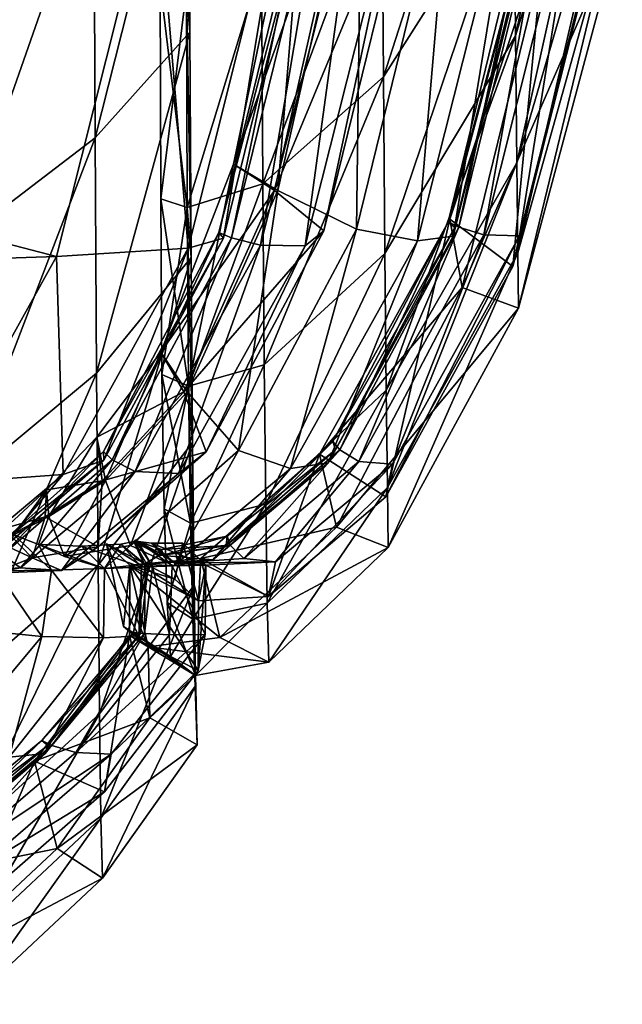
# Model space of a CAD drawing. Header units: millimetres. Extents: x 2387 to 13955, y -4964 to 364.
# Tile 883 of 1056: x 4531.41 to 4536.03, y -371.28 to -363.73. Entities that reach past the tile are written whole.
import ezdxf

# ---------------------------------------------------------------- set-up
doc = ezdxf.new("R2010")
doc.units = ezdxf.units.MM
doc.header["$MEASUREMENT"] = 0
doc.layers.add('Predefinito', color=7, linetype='Continuous', true_color=0x000000)

# ---------------------------------------------------------------- blocks, each defined once
blk = doc.blocks.new('Blocco 08')
at = {"layer": 'Predefinito'}
for points in [[(-402.4396, -646.0179, 20.9261), (-402.4505, -644.7541, 19.9552), (-401.6458, -642.2924, 22.9377)], [(-401.6458, -642.2924, 22.9377), (-401.6348, -643.3951, 23.7787), (-402.4396, -646.0179, 20.9261)], [(-403.4526, -646.3312, 18.056), (-403.4648, -644.7045, 17.3107), (-402.4626, -643.2526, 19.256)], [(-402.4626, -643.2526, 19.256), (-402.4505, -644.7541, 19.9552), (-403.4526, -646.3312, 18.056)], [(-402.4306, -646.99, 22.1893), (-402.4396, -646.0179, 20.9261), (-401.6348, -643.3951, 23.7787)], [(-401.6348, -643.3951, 23.7787), (-401.628, -644.2385, 24.8801), (-402.4306, -646.99, 22.1893)], [(-404.969, -643.7022, 15.7395), (-404.9639, -645.6619, 16.1738), (-404.9382, -645.9896, 15.6406)], [(-404.9382, -645.9896, 15.6406), (-404.9491, -643.9686, 15.1879), (-404.969, -643.7022, 15.7395)], [(-405.6642, -646.7986, 14.5389), (-405.6759, -644.6641, 14.079), (-404.9491, -643.9686, 15.1879)], [(-404.9491, -643.9686, 15.1879), (-404.9382, -645.9896, 15.6406), (-405.6642, -646.7986, 14.5389)], [(-404.6029, -647.001, 426.2248), (-404.0217, -644.2252, 426.2331), (-403.6452, -644.3423, 426.3842)], [(-404.0217, -644.2252, 426.2331), (-404.6029, -647.001, 426.2248), (-404.2621, -647.2021, 426.1594)], [(-404.2621, -647.2021, 426.1594), (-403.6186, -644.3412, 426.1749), (-404.0217, -644.2252, 426.2331)], [(-402.4234, -647.6818, 23.6603), (-402.4306, -646.99, 22.1893), (-401.628, -644.2385, 24.8801)], [(-401.628, -644.2385, 24.8801), (-401.6233, -644.82, 26.1741), (-402.4234, -647.6818, 23.6603)], [(-403.6452, -644.3423, 426.3842), (-404.2896, -647.2038, 426.3687), (-404.6029, -647.001, 426.2248)], [(-404.2896, -647.2038, 426.3687), (-403.6452, -644.3423, 426.3842), (-403.1766, -644.5232, 427.327)], [(-403.6186, -644.3412, 426.1749), (-404.2621, -647.2021, 426.1594), (-403.6608, -647.5003, 425.3464)], [(-403.6608, -647.5003, 425.3464), (-402.9278, -644.5114, 425.3752), (-403.6186, -644.3412, 426.1749)], [(-402.4602, -647.7854, 359.832), (-402.944, -647.4238, 216.1799), (-402.1335, -644.3719, 217.282)], [(-402.0997, -644.8911, 75.7596), (-402.1335, -644.3719, 217.282), (-402.944, -647.4238, 216.1799)], [(-402.1335, -644.3719, 217.282), (-401.6907, -644.7445, 360.1328), (-402.4602, -647.7854, 359.832)], [(-403.1766, -644.5232, 427.327), (-403.9095, -647.5118, 427.2983), (-404.2896, -647.2038, 426.3687)], [(-403.9095, -647.5118, 427.2983), (-403.1766, -644.5232, 427.327), (-403.2893, -644.5975, 429.7546)], [(-402.9278, -644.5114, 425.3752), (-403.6608, -647.5003, 425.3464), (-403.1921, -647.5883, 422.9608)], [(-403.1921, -647.5883, 422.9608), (-402.4278, -644.5563, 422.9941), (-402.9278, -644.5114, 425.3752)], [(-402.2308, -644.4642, 419.4352), (-402.9557, -647.4427, 419.4056), (-402.8746, -647.4848, 419.2261)], [(-402.9557, -647.4427, 419.4056), (-402.2308, -644.4642, 419.4352), (-402.1685, -644.4899, 419.6258)], [(-402.1685, -644.4899, 419.6258), (-402.9067, -647.4863, 419.595), (-402.9557, -647.4427, 419.4056)], [(-402.9067, -647.4863, 419.595), (-402.1685, -644.4899, 419.6258), (-402.1616, -644.5316, 420.566)], [(-402.8746, -647.4848, 419.2261), (-402.1363, -644.488, 419.2579), (-402.2308, -644.4642, 419.4352)], [(-402.1363, -644.488, 419.2579), (-402.8746, -647.4848, 419.2261), (-402.6831, -647.5426, 417.3954)], [(-402.6831, -647.5426, 417.3954), (-401.9249, -644.5188, 417.4278), (-402.1363, -644.488, 419.2579)], [(-401.9249, -644.5188, 417.4278), (-402.6831, -647.5426, 417.3954), (-402.4105, -647.5509, 412.2508)], [(-401.6454, -644.5165, 412.2846), (-402.4105, -647.5509, 412.2508), (-402.4602, -647.7854, 359.832)], [(-402.4602, -647.7854, 359.832), (-401.6907, -644.7445, 360.1328), (-401.6454, -644.5165, 412.2846)], [(-402.4105, -647.5509, 412.2508), (-401.6454, -644.5165, 412.2846), (-401.9249, -644.5188, 417.4278)], [(-404.7151, -647.5247, 433.2276), (-403.9908, -644.5484, 433.2535), (-403.9439, -644.5745, 433.4494)], [(-403.9908, -644.5484, 433.2535), (-404.7151, -647.5247, 433.2276), (-404.6198, -647.566, 433.0555)], [(-403.9439, -644.5745, 433.4494), (-404.6814, -647.5689, 433.4211), (-404.7151, -647.5247, 433.2276)], [(-404.6814, -647.5689, 433.4211), (-403.9439, -644.5745, 433.4494), (-404.194, -644.6256, 435.2719)], [(-404.6198, -647.566, 433.0555), (-403.8824, -644.5717, 433.0834), (-403.9908, -644.5484, 433.2535)], [(-403.8824, -644.5717, 433.0834), (-404.6198, -647.566, 433.0555), (-404.3972, -647.6237, 432.1406)], [(-404.3972, -647.6237, 432.1406), (-403.6402, -644.6022, 432.1724), (-403.8824, -644.5717, 433.0834)], [(-403.6402, -644.6022, 432.1724), (-404.3972, -647.6237, 432.1406), (-404.0531, -647.6284, 429.7216)], [(-404.0531, -647.6284, 429.7216), (-403.2893, -644.5975, 429.7546), (-403.6402, -644.6022, 432.1724)], [(-403.2893, -644.5975, 429.7546), (-404.0531, -647.6284, 429.7216), (-403.9095, -647.5118, 427.2983)], [(-402.4278, -644.5563, 422.9941), (-403.1921, -647.5883, 422.9608), (-402.9195, -647.5547, 420.5339)], [(-402.9195, -647.5547, 420.5339), (-402.1616, -644.5316, 420.566), (-402.4278, -644.5563, 422.9941)], [(-402.1616, -644.5316, 420.566), (-402.9195, -647.5547, 420.5339), (-402.9067, -647.4863, 419.595)], [(-406.6993, -647.59, 13.4868), (-406.71, -645.3493, 13.0239), (-405.6759, -644.6641, 14.079)], [(-405.6759, -644.6641, 14.079), (-405.6642, -646.7986, 14.5389), (-406.6993, -647.59, 13.4868)], [(-404.9508, -647.6466, 435.2416), (-404.194, -644.6256, 435.2719), (-405.1989, -644.6802, 440.3265)], [(-404.194, -644.6256, 435.2719), (-404.9508, -647.6466, 435.2416), (-404.6814, -647.5689, 433.4211)], [(-405.9618, -647.7099, 440.2957), (-405.1989, -644.6802, 440.3265), (-416.2018, -645.0463, 485.4588)], [(-405.1989, -644.6802, 440.3265), (-405.9618, -647.7099, 440.2957), (-404.9508, -647.6466, 435.2416)], [(-404.3786, -647.151, 17.0916), (-404.3883, -645.467, 16.3328), (-403.4648, -644.7045, 17.3107)], [(-403.4648, -644.7045, 17.3107), (-403.4526, -646.3312, 18.056), (-404.3786, -647.151, 17.0916)], [(-403.4416, -647.6878, 19.1016), (-403.4526, -646.3312, 18.056), (-402.4505, -644.7541, 19.9552)], [(-402.4505, -644.7541, 19.9552), (-402.4396, -646.0179, 20.9261), (-403.4416, -647.6878, 19.1016)], [(-402.4182, -648.1069, 25.2542), (-402.4234, -647.6818, 23.6603), (-401.6233, -644.82, 26.1741)], [(-401.6233, -644.82, 26.1741), (-401.621, -645.1337, 27.5951), (-402.4182, -648.1069, 25.2542)], [(-402.944, -647.4238, 216.1799), (-402.8488, -647.9466, 73.8134), (-402.0997, -644.8911, 75.7596)], [(-401.621, -645.1337, 27.5951), (-402.0997, -644.8911, 75.7596), (-402.8488, -647.9466, 73.8134)], [(-416.2018, -645.0463, 485.4588), (-416.9805, -648.0728, 485.4341), (-405.9618, -647.7099, 440.2957)], [(-402.8488, -647.9466, 73.8134), (-402.4182, -648.1069, 25.2542), (-401.621, -645.1337, 27.5951)], [(-404.9582, -647.3349, 16.9152), (-404.9639, -645.6619, 16.1738), (-404.3883, -645.467, 16.3328)], [(-404.3883, -645.467, 16.3328), (-404.3786, -647.151, 17.0916), (-404.9582, -647.3349, 16.9152)], [(-404.9582, -647.3349, 16.9152), (-404.9639, -645.6619, 16.1738), (-405.1648, -645.6173, 16.2994)], [(-405.1648, -645.6173, 16.2994), (-405.1618, -647.2683, 17.0244), (-404.9582, -647.3349, 16.9152)], [(-405.1618, -647.2683, 17.0244), (-405.1648, -645.6173, 16.2994), (-404.9639, -645.6619, 16.1738)], [(-404.9639, -645.6619, 16.1738), (-404.9582, -647.3349, 16.9152), (-405.1618, -647.2683, 17.0244)], [(-404.9639, -645.6619, 16.1738), (-404.9582, -647.3349, 16.9152), (-404.9283, -647.7177, 16.413)], [(-404.9283, -647.7177, 16.413), (-404.9382, -645.9896, 15.6406), (-404.9639, -645.6619, 16.1738)], [(-405.6531, -648.6042, 15.3404), (-405.6642, -646.7986, 14.5389), (-404.9382, -645.9896, 15.6406)], [(-404.9382, -645.9896, 15.6406), (-404.9283, -647.7177, 16.413), (-405.6531, -648.6042, 15.3404)], [(-403.4315, -648.7336, 20.4584), (-403.4416, -647.6878, 19.1016), (-402.4396, -646.0179, 20.9261)], [(-402.4396, -646.0179, 20.9261), (-402.4306, -646.99, 22.1893), (-403.4315, -648.7336, 20.4584)], [(-404.368, -648.5396, 18.1633), (-404.3786, -647.151, 17.0916), (-403.4526, -646.3312, 18.056)], [(-403.4526, -646.3312, 18.056), (-403.4416, -647.6878, 19.1016), (-404.368, -648.5396, 18.1633)], [(-406.6896, -649.466, 14.3118), (-406.6993, -647.59, 13.4868), (-405.6642, -646.7986, 14.5389)], [(-405.6642, -646.7986, 14.5389), (-405.6531, -648.6042, 15.3404), (-406.6896, -649.466, 14.3118)], [(-405.1617, -648.4437, 426.2587), (-404.6029, -647.001, 426.2248), (-404.2896, -647.2038, 426.3687)], [(-404.6029, -647.001, 426.2248), (-405.1617, -648.4437, 426.2587), (-404.958, -648.7468, 426.1739)], [(-404.958, -648.7468, 426.1739), (-404.2621, -647.2021, 426.1594), (-404.6029, -647.001, 426.2248)], [(-403.4226, -649.4813, 22.0551), (-403.4315, -648.7336, 20.4584), (-402.4306, -646.99, 22.1893)], [(-402.4306, -646.99, 22.1893), (-402.4234, -647.6818, 23.6603), (-403.4226, -649.4813, 22.0551)], [(-404.9491, -648.7048, 17.9694), (-404.9582, -647.3349, 16.9152), (-404.3786, -647.151, 17.0916)], [(-404.3786, -647.151, 17.0916), (-404.368, -648.5396, 18.1633), (-404.9491, -648.7048, 17.9694)], [(-404.2896, -647.2038, 426.3687), (-404.9845, -648.7478, 426.3834), (-405.1617, -648.4437, 426.2587)], [(-404.9845, -648.7478, 426.3834), (-404.2896, -647.2038, 426.3687), (-403.9095, -647.5118, 427.2983)], [(-404.2621, -647.2021, 426.1594), (-404.958, -648.7468, 426.1739), (-404.5654, -649.1973, 425.334)], [(-404.5654, -649.1973, 425.334), (-403.6608, -647.5003, 425.3464), (-404.2621, -647.2021, 426.1594)], [(-404.9491, -648.7048, 17.9694), (-404.9582, -647.3349, 16.9152), (-405.1618, -647.2683, 17.0244)], [(-405.1618, -647.2683, 17.0244), (-405.1533, -648.6154, 18.059), (-404.9491, -648.7048, 17.9694)], [(-405.1533, -648.6154, 18.059), (-405.1618, -647.2683, 17.0244), (-404.9582, -647.3349, 16.9152)], [(-404.9582, -647.3349, 16.9152), (-404.9491, -648.7048, 17.9694), (-405.1533, -648.6154, 18.059)], [(-404.9582, -647.3349, 16.9152), (-404.9491, -648.7048, 17.9694), (-404.9183, -649.1367, 17.5087)], [(-404.9183, -649.1367, 17.5087), (-404.9283, -647.7177, 16.413), (-404.9582, -647.3349, 16.9152)], [(-402.8488, -647.9466, 73.8134), (-402.944, -647.4238, 216.1799), (-403.9434, -649.2253, 215.5491)], [(-403.4359, -649.5532, 359.658), (-403.9434, -649.2253, 215.5491), (-402.944, -647.4238, 216.1799)], [(-402.9557, -647.4427, 419.4056), (-403.8414, -649.128, 419.3917), (-403.7881, -649.1913, 419.21)], [(-403.8414, -649.128, 419.3917), (-402.9557, -647.4427, 419.4056), (-402.9067, -647.4863, 419.595)], [(-403.7881, -649.1913, 419.21), (-402.8746, -647.4848, 419.2261), (-402.9557, -647.4427, 419.4056)], [(-402.944, -647.4238, 216.1799), (-402.4602, -647.7854, 359.832), (-403.4359, -649.5532, 359.658)], [(-405.601, -649.2059, 433.2222), (-404.7151, -647.5247, 433.2276), (-404.6814, -647.5689, 433.4211)], [(-404.7151, -647.5247, 433.2276), (-405.601, -649.2059, 433.2222), (-405.5354, -649.2687, 433.0446)], [(-405.5354, -649.2687, 433.0446), (-404.6198, -647.566, 433.0555), (-404.7151, -647.5247, 433.2276)], [(-403.9095, -647.5118, 427.2983), (-404.814, -649.2083, 427.2862), (-404.9845, -648.7478, 426.3834)], [(-404.814, -649.2083, 427.2862), (-403.9095, -647.5118, 427.2983), (-404.0531, -647.6284, 429.7216)], [(-403.6608, -647.5003, 425.3464), (-404.5654, -649.1973, 425.334), (-404.1654, -649.3369, 422.9396)], [(-404.1654, -649.3369, 422.9396), (-403.1921, -647.5883, 422.9608), (-403.6608, -647.5003, 425.3464)], [(-402.9067, -647.4863, 419.595), (-403.8203, -649.193, 419.5783), (-403.8414, -649.128, 419.3917)], [(-403.8203, -649.193, 419.5783), (-402.9067, -647.4863, 419.595), (-402.9195, -647.5547, 420.5339)], [(-402.8746, -647.4848, 419.2261), (-403.7881, -649.1913, 419.21), (-403.6416, -649.2823, 417.3751)], [(-403.6416, -649.2823, 417.3751), (-402.6831, -647.5426, 417.3954), (-402.8746, -647.4848, 419.2261)], [(-402.6831, -647.5426, 417.3954), (-403.6416, -649.2823, 417.3751), (-403.3841, -649.3033, 412.2293)], [(-403.3841, -649.3033, 412.2293), (-402.4105, -647.5509, 412.2508), (-402.6831, -647.5426, 417.3954)], [(-404.6814, -647.5689, 433.4211), (-405.5969, -649.2715, 433.4112), (-405.601, -649.2059, 433.2222)], [(-405.5969, -649.2715, 433.4112), (-404.6814, -647.5689, 433.4211), (-404.9508, -647.6466, 435.2416)], [(-404.6198, -647.566, 433.0555), (-405.5354, -649.2687, 433.0446), (-405.3572, -649.359, 432.1229)], [(-405.3572, -649.359, 432.1229), (-404.3972, -647.6237, 432.1406), (-404.6198, -647.566, 433.0555)], [(-403.1921, -647.5883, 422.9608), (-404.1654, -649.3369, 422.9396), (-403.878, -649.2933, 420.5137)], [(-403.878, -649.2933, 420.5137), (-402.9195, -647.5547, 420.5339), (-403.1921, -647.5883, 422.9608)], [(-402.9195, -647.5547, 420.5339), (-403.878, -649.2933, 420.5137), (-403.8203, -649.193, 419.5783)], [(-402.4105, -647.5509, 412.2508), (-403.3841, -649.3033, 412.2293), (-403.4359, -649.5532, 359.658)], [(-403.4359, -649.5532, 359.658), (-402.4602, -647.7854, 359.832), (-402.4105, -647.5509, 412.2508)], [(-405.9107, -649.3813, 435.2243), (-404.9508, -647.6466, 435.2416), (-405.9618, -647.7099, 440.2957)], [(-404.9508, -647.6466, 435.2416), (-405.9107, -649.3813, 435.2243), (-405.5969, -649.2715, 433.4112)], [(-404.3972, -647.6237, 432.1406), (-405.3572, -649.359, 432.1229), (-405.026, -649.375, 429.7007)], [(-405.026, -649.375, 429.7007), (-404.0531, -647.6284, 429.7216), (-404.3972, -647.6237, 432.1406)], [(-404.0531, -647.6284, 429.7216), (-405.026, -649.375, 429.7007), (-404.814, -649.2083, 427.2862)], [(-404.3561, -649.6099, 19.5534), (-404.368, -648.5396, 18.1633), (-403.4416, -647.6878, 19.1016)], [(-403.4416, -647.6878, 19.1016), (-403.4315, -648.7336, 20.4584), (-404.3561, -649.6099, 19.5534)], [(-403.416, -649.942, 23.8208), (-403.4226, -649.4813, 22.0551), (-402.4234, -647.6818, 23.6603)], [(-402.4234, -647.6818, 23.6603), (-402.4182, -648.1069, 25.2542), (-403.416, -649.942, 23.8208)], [(-406.934, -649.4548, 440.2759), (-405.9618, -647.7099, 440.2957), (-416.9805, -648.0728, 485.4341)], [(-405.9618, -647.7099, 440.2957), (-406.934, -649.4548, 440.2759), (-405.9107, -649.3813, 435.2243)], [(-405.6424, -650.0781, 16.4811), (-405.6531, -648.6042, 15.3404), (-404.9283, -647.7177, 16.413)], [(-404.9283, -647.7177, 16.413), (-404.9183, -649.1367, 17.5087), (-405.6424, -650.0781, 16.4811)], [(-403.9434, -649.2253, 215.5491), (-403.8139, -649.7858, 72.6775), (-402.8488, -647.9466, 73.8134)], [(-402.4182, -648.1069, 25.2542), (-402.8488, -647.9466, 73.8134), (-403.8139, -649.7858, 72.6775)], [(-403.8139, -649.7858, 72.6775), (-403.416, -649.942, 23.8208), (-402.4182, -648.1069, 25.2542)], [(-405.6523, -649.095, 426.2874), (-405.1617, -648.4437, 426.2587), (-404.9845, -648.7478, 426.3834)], [(-405.1617, -648.4437, 426.2587), (-405.6523, -649.095, 426.2874), (-405.5842, -649.429, 426.1862)], [(-405.5842, -649.429, 426.1862), (-404.958, -648.7468, 426.1739), (-405.1617, -648.4437, 426.2587)], [(-406.6786, -650.9857, 15.4896), (-406.6896, -649.466, 14.3118), (-405.6531, -648.6042, 15.3404)], [(-405.6531, -648.6042, 15.3404), (-405.6424, -650.0781, 16.4811), (-406.6786, -650.9857, 15.4896)], [(-404.9342, -649.7546, 19.343), (-404.9491, -648.7048, 17.9694), (-404.368, -648.5396, 18.1633)], [(-404.368, -648.5396, 18.1633), (-404.3561, -649.6099, 19.5534), (-404.9342, -649.7546, 19.343)], [(-404.9342, -649.7546, 19.343), (-404.9491, -648.7048, 17.9694), (-405.1533, -648.6154, 18.059)], [(-405.1533, -648.6154, 18.059), (-405.1365, -649.6447, 19.411), (-404.9342, -649.7546, 19.343)], [(-405.1365, -649.6447, 19.411), (-405.1533, -648.6154, 18.059), (-404.9491, -648.7048, 17.9694)], [(-404.9845, -648.7478, 426.3834), (-405.6107, -649.4299, 426.3956), (-405.6523, -649.095, 426.2874)], [(-405.6107, -649.4299, 426.3956), (-404.9845, -648.7478, 426.3834), (-404.814, -649.2083, 427.2862)], [(-404.958, -648.7468, 426.1739), (-405.5842, -649.429, 426.1862), (-405.3931, -649.926, 425.3211)], [(-405.3931, -649.926, 425.3211), (-404.5654, -649.1973, 425.334), (-404.958, -648.7468, 426.1739)], [(-404.9491, -648.7048, 17.9694), (-404.9342, -649.7546, 19.343), (-405.1365, -649.6447, 19.411)], [(-404.9491, -648.7048, 17.9694), (-404.9342, -649.7546, 19.343), (-404.9061, -650.2296, 18.9288)], [(-404.9061, -650.2296, 18.9288), (-404.9183, -649.1367, 17.5087), (-404.9491, -648.7048, 17.9694)], [(-404.3447, -650.368, 21.2156), (-404.3561, -649.6099, 19.5534), (-403.4315, -648.7336, 20.4584)], [(-403.4315, -648.7336, 20.4584), (-403.4226, -649.4813, 22.0551), (-404.3447, -650.368, 21.2156)], [(-405.6523, -649.095, 426.2874), (-406.039, -649.4985, 426.2679), (-406.0208, -649.705, 426.162)], [(-406.039, -649.4985, 426.2679), (-405.6523, -649.095, 426.2874), (-405.6107, -649.4299, 426.3956)], [(-406.0208, -649.705, 426.162), (-405.5842, -649.429, 426.1862), (-405.6523, -649.095, 426.2874)], [(-403.8414, -649.128, 419.3917), (-404.6529, -649.8541, 419.3807), (-404.6285, -649.9243, 419.1961)], [(-404.6529, -649.8541, 419.3807), (-403.8414, -649.128, 419.3917), (-403.8203, -649.193, 419.5783)], [(-404.6285, -649.9243, 419.1961), (-403.7881, -649.1913, 419.21), (-403.8414, -649.128, 419.3917)], [(-406.4126, -649.9287, 433.2111), (-405.601, -649.2059, 433.2222), (-405.5969, -649.2715, 433.4112)], [(-405.601, -649.2059, 433.2222), (-406.4126, -649.9287, 433.2111), (-406.3734, -649.9981, 433.0284)], [(-406.3734, -649.9981, 433.0284), (-405.5354, -649.2687, 433.0446), (-405.601, -649.2059, 433.2222)], [(-405.6313, -651.217, 17.957), (-405.6424, -650.0781, 16.4811), (-404.9183, -649.1367, 17.5087)], [(-405.6416, -649.9367, 427.2715), (-404.814, -649.2083, 427.2862), (-405.026, -649.375, 429.7007)], [(-404.814, -649.2083, 427.2862), (-405.6416, -649.9367, 427.2715), (-405.6107, -649.4299, 426.3956)], [(-404.9183, -649.1367, 17.5087), (-404.9061, -650.2296, 18.9288), (-405.6313, -651.217, 17.957)], [(-404.5654, -649.1973, 425.334), (-405.3931, -649.926, 425.3211), (-405.0621, -650.0812, 422.9197)], [(-405.0621, -650.0812, 422.9197), (-404.1654, -649.3369, 422.9396), (-404.5654, -649.1973, 425.334)], [(-404.6606, -649.9255, 419.5651), (-403.8203, -649.193, 419.5783), (-403.878, -649.2933, 420.5137)], [(-403.8203, -649.193, 419.5783), (-404.6606, -649.9255, 419.5651), (-404.6529, -649.8541, 419.3807)], [(-403.7881, -649.1913, 419.21), (-404.6285, -649.9243, 419.1961), (-404.5245, -650.0255, 417.3585)], [(-404.5245, -650.0255, 417.3585), (-403.6416, -649.2823, 417.3751), (-403.7881, -649.1913, 419.21)], [(-406.4349, -650.0009, 433.3948), (-405.5969, -649.2715, 433.4112), (-405.9107, -649.3813, 435.2243)], [(-405.5969, -649.2715, 433.4112), (-406.4349, -650.0009, 433.3948), (-406.4126, -649.9287, 433.2111)], [(-405.5354, -649.2687, 433.0446), (-406.3734, -649.9981, 433.0284), (-406.238, -650.0983, 432.1003)], [(-406.238, -650.0983, 432.1003), (-405.3572, -649.359, 432.1229), (-405.5354, -649.2687, 433.0446)], [(-404.3353, -650.3179, 359.5737), (-404.8536, -650.0269, 215.2527), (-403.9434, -649.2253, 215.5491)], [(-403.8139, -649.7858, 72.6775), (-403.9434, -649.2253, 215.5491), (-404.8536, -650.0269, 215.2527)], [(-403.6416, -649.2823, 417.3751), (-404.5245, -650.0255, 417.3585), (-404.2807, -650.0525, 412.2126)], [(-403.9434, -649.2253, 215.5491), (-403.4359, -649.5532, 359.658), (-404.3353, -650.3179, 359.5737)], [(-404.2807, -650.0525, 412.2126), (-403.3841, -649.3033, 412.2293), (-403.6416, -649.2823, 417.3751)], [(-405.3572, -649.359, 432.1229), (-406.238, -650.0983, 432.1003), (-405.9233, -650.1181, 429.6778)], [(-405.9233, -650.1181, 429.6778), (-405.026, -649.375, 429.7007), (-405.3572, -649.359, 432.1229)], [(-404.1654, -649.3369, 422.9396), (-405.0621, -650.0812, 422.9197), (-404.7614, -650.0356, 420.4962)], [(-404.7614, -650.0356, 420.4962), (-403.878, -649.2933, 420.5137), (-404.1654, -649.3369, 422.9396)], [(-403.878, -649.2933, 420.5137), (-404.7614, -650.0356, 420.4962), (-404.6606, -649.9255, 419.5651)], [(-403.3841, -649.3033, 412.2293), (-404.2807, -650.0525, 412.2126), (-404.3353, -650.3179, 359.5737)], [(-404.3353, -650.3179, 359.5737), (-403.4359, -649.5532, 359.658), (-403.3841, -649.3033, 412.2293)], [(-406.7913, -650.1203, 435.2001), (-405.9107, -649.3813, 435.2243), (-406.934, -649.4548, 440.2759)], [(-405.9107, -649.3813, 435.2243), (-406.7913, -650.1203, 435.2001), (-406.4349, -650.0009, 433.3948)], [(-406.0473, -649.7059, 426.3713), (-405.6107, -649.4299, 426.3956), (-405.6416, -649.9367, 427.2715)], [(-405.6107, -649.4299, 426.3956), (-406.0473, -649.7059, 426.3713), (-406.039, -649.4985, 426.2679)], [(-405.5842, -649.429, 426.1862), (-406.0208, -649.705, 426.162), (-405.9005, -650.0107, 425.29)], [(-405.026, -649.375, 429.7007), (-405.9233, -650.1181, 429.6778), (-405.6416, -649.9367, 427.2715)], [(-405.9005, -650.0107, 425.29), (-405.3931, -649.926, 425.3211), (-405.5842, -649.429, 426.1862)], [(-406.039, -649.4985, 426.2679), (-406.3552, -649.7938, 426.2261), (-406.2883, -649.8447, 426.1276)], [(-406.3552, -649.7938, 426.2261), (-406.039, -649.4985, 426.2679), (-406.0473, -649.7059, 426.3713)], [(-406.2883, -649.8447, 426.1276), (-406.0208, -649.705, 426.162), (-406.039, -649.4985, 426.2679)], [(-404.3334, -650.822, 23.0988), (-404.3447, -650.368, 21.2156), (-403.4226, -649.4813, 22.0551)], [(-403.4226, -649.4813, 22.0551), (-403.416, -649.942, 23.8208), (-404.3334, -650.822, 23.0988)], [(-404.9152, -650.4904, 20.9986), (-404.9342, -649.7546, 19.343), (-405.1365, -649.6447, 19.411)], [(-405.1365, -649.6447, 19.411), (-405.1134, -650.3628, 21.0453), (-404.9152, -650.4904, 20.9986)], [(-405.1134, -650.3628, 21.0453), (-405.1365, -649.6447, 19.411), (-404.9342, -649.7546, 19.343)], [(-404.9152, -650.4904, 20.9986), (-404.9342, -649.7546, 19.343), (-404.3561, -649.6099, 19.5534)], [(-404.3561, -649.6099, 19.5534), (-404.3447, -650.368, 21.2156), (-404.9152, -650.4904, 20.9986)], [(-406.0473, -649.7059, 426.3713), (-406.3158, -649.8464, 426.3361), (-406.3552, -649.7938, 426.2261)], [(-406.3158, -649.8464, 426.3361), (-406.0473, -649.7059, 426.3713), (-406.1488, -650.021, 427.2387)], [(-406.0208, -649.705, 426.162), (-406.2883, -649.8447, 426.1276), (-406.0991, -649.9179, 425.2672)], [(-405.6416, -649.9367, 427.2715), (-406.1488, -650.021, 427.2387), (-406.0473, -649.7059, 426.3713)], [(-406.0991, -649.9179, 425.2672), (-405.9005, -650.0107, 425.29), (-406.0208, -649.705, 426.162)], [(-404.9342, -649.7546, 19.343), (-404.9152, -650.4904, 20.9986), (-405.1134, -650.3628, 21.0453)], [(-404.9342, -649.7546, 19.343), (-404.9152, -650.4904, 20.9986), (-404.8937, -651.0015, 20.6405)], [(-404.8937, -651.0015, 20.6405), (-404.9061, -650.2296, 18.9288), (-404.9342, -649.7546, 19.343)], [(-404.8536, -650.0269, 215.2527), (-404.7092, -650.6326, 72.1343), (-403.8139, -649.7858, 72.6775)], [(-403.416, -649.942, 23.8208), (-403.8139, -649.7858, 72.6775), (-404.7092, -650.6326, 72.1343)], [(-406.2883, -649.8447, 426.1276), (-406.4187, -650.1207, 426.1085), (-406.0007, -650.1148, 425.2768)], [(-406.1488, -650.021, 427.2387), (-406.3473, -649.9282, 427.2141), (-406.3158, -649.8464, 426.3361)], [(-406.0007, -650.1148, 425.2768), (-406.0991, -649.9179, 425.2672), (-406.2883, -649.8447, 426.1276)], [(-405.1721, -650.0009, 419.5413), (-405.3673, -649.8961, 419.5255), (-405.3586, -649.8847, 419.3405)], [(-405.2808, -650.0888, 419.3458), (-405.3586, -649.8847, 419.3405), (-405.3673, -649.8961, 419.5255)], [(-405.3586, -649.8847, 419.3405), (-405.1547, -649.9566, 419.3578), (-405.1721, -650.0009, 419.5413)], [(-405.1547, -649.9566, 419.3578), (-405.3586, -649.8847, 419.3405), (-405.3353, -649.8947, 419.1574)], [(-405.2248, -650.0877, 419.1651), (-405.3353, -649.8947, 419.1574), (-405.3586, -649.8847, 419.3405)], [(-405.3586, -649.8847, 419.3405), (-405.2808, -650.0888, 419.3458), (-405.2248, -650.0877, 419.1651)], [(-405.1547, -649.9566, 419.3578), (-404.6529, -649.8541, 419.3807), (-404.6606, -649.9255, 419.5651)], [(-404.6529, -649.8541, 419.3807), (-405.1547, -649.9566, 419.3578), (-405.14, -649.9995, 419.1732)], [(-405.14, -649.9995, 419.1732), (-404.6285, -649.9243, 419.1961), (-404.6529, -649.8541, 419.3807)], [(-406.3473, -649.9282, 427.2141), (-406.1488, -650.021, 427.2387), (-406.452, -650.138, 429.638)], [(-406.1488, -650.021, 427.2387), (-405.6416, -649.9367, 427.2715), (-405.9233, -650.1181, 429.6778)], [(-405.9005, -650.0107, 425.29), (-406.0991, -649.9179, 425.2672), (-405.7682, -649.9315, 422.8735)], [(-405.5927, -650.1022, 422.8897), (-405.7682, -649.9315, 422.8735), (-406.0991, -649.9179, 425.2672)], [(-406.0991, -649.9179, 425.2672), (-406.0007, -650.1148, 425.2768), (-405.5927, -650.1022, 422.8897)], [(-405.3931, -649.926, 425.3211), (-405.9005, -650.0107, 425.29), (-405.5927, -650.1022, 422.8897)], [(-405.7682, -649.9315, 422.8735), (-405.5927, -650.1022, 422.8897), (-405.9005, -650.0107, 425.29)], [(-405.5927, -650.1022, 422.8897), (-405.7682, -649.9315, 422.8735), (-405.4675, -649.9158, 420.4551)], [(-405.3081, -650.0919, 420.4683), (-405.4675, -649.9158, 420.4551), (-405.7682, -649.9315, 422.8735)], [(-405.7682, -649.9315, 422.8735), (-405.5927, -650.1022, 422.8897), (-405.3081, -650.0919, 420.4683)], [(-405.4675, -649.9158, 420.4551), (-405.2884, -650.0699, 420.4706), (-405.5927, -650.1022, 422.8897)], [(-405.5927, -650.1022, 422.8897), (-405.0621, -650.0812, 422.9197), (-405.3931, -649.926, 425.3211)], [(-405.0523, -650.1848, 359.5377), (-405.5777, -649.9138, 215.1644), (-405.3974, -650.0767, 215.1604)], [(-405.2583, -650.7048, 71.9725), (-405.3974, -650.0767, 215.1604), (-405.5777, -649.9138, 215.1644)], [(-405.5777, -649.9138, 215.1644), (-405.4461, -650.5483, 71.9865), (-405.2583, -650.7048, 71.9725)], [(-405.4461, -650.5483, 71.9865), (-405.5777, -649.9138, 215.1644), (-405.3974, -650.0767, 215.1604)], [(-404.8728, -650.3513, 359.5406), (-405.3974, -650.0767, 215.1604), (-405.5777, -649.9138, 215.1644)], [(-405.5777, -649.9138, 215.1644), (-405.0523, -650.1848, 359.5377), (-404.8728, -650.3513, 359.5406)], [(-405.2884, -650.0699, 420.4706), (-405.4675, -649.9158, 420.4551), (-405.3673, -649.8961, 419.5255)], [(-405.2569, -650.0892, 419.5334), (-405.3673, -649.8961, 419.5255), (-405.4675, -649.9158, 420.4551)], [(-405.4675, -649.9158, 420.4551), (-405.3081, -650.0919, 420.4683), (-405.2569, -650.0892, 419.5334)], [(-405.3673, -649.8961, 419.5255), (-405.1721, -650.0009, 419.5413), (-405.2884, -650.0699, 420.4706)], [(-405.3673, -649.8961, 419.5255), (-405.2569, -650.0892, 419.5334), (-405.2808, -650.0888, 419.3458)], [(-405.14, -649.9995, 419.1732), (-405.3353, -649.8947, 419.1574), (-405.2327, -649.9075, 417.3228)], [(-405.3353, -649.8947, 419.1574), (-405.14, -649.9995, 419.1732), (-405.1547, -649.9566, 419.3578)], [(-405.3353, -649.8947, 419.1574), (-405.2248, -650.0877, 419.1651), (-405.0728, -650.0832, 417.3338)], [(-405.0728, -650.0832, 417.3338), (-405.2327, -649.9075, 417.3228), (-405.3353, -649.8947, 419.1574)], [(-404.8158, -650.077, 412.1955), (-405.0532, -650.0612, 417.3362), (-405.2327, -649.9075, 417.3228)], [(-405.2327, -649.9075, 417.3228), (-404.993, -649.9075, 412.1877), (-404.8158, -650.077, 412.1955)], [(-404.8158, -650.077, 412.1955), (-404.993, -649.9075, 412.1877), (-405.2327, -649.9075, 417.3228)], [(-405.2327, -649.9075, 417.3228), (-405.0728, -650.0832, 417.3338), (-404.8158, -650.077, 412.1955)], [(-405.2327, -649.9075, 417.3228), (-405.0532, -650.0612, 417.3362), (-405.14, -649.9995, 419.1732)], [(-405.1721, -650.0009, 419.5413), (-404.6606, -649.9255, 419.5651), (-404.7614, -650.0356, 420.4962)], [(-404.6606, -649.9255, 419.5651), (-405.1721, -650.0009, 419.5413), (-405.1547, -649.9566, 419.3578)], [(-404.6285, -649.9243, 419.1961), (-405.14, -649.9995, 419.1732), (-405.0532, -650.0612, 417.3362)], [(-405.0532, -650.0612, 417.3362), (-404.5245, -650.0255, 417.3585), (-404.6285, -649.9243, 419.1961)], [(-404.993, -649.9075, 412.1877), (-405.0523, -650.1848, 359.5377), (-404.8728, -650.3513, 359.5406)], [(-404.8728, -650.3513, 359.5406), (-405.0523, -650.1848, 359.5377), (-404.993, -649.9075, 412.1877)], [(-404.8728, -650.3513, 359.5406), (-404.8158, -650.077, 412.1955), (-404.993, -649.9075, 412.1877)], [(-404.993, -649.9075, 412.1877), (-404.8158, -650.077, 412.1955), (-404.8728, -650.3513, 359.5406)], [(-404.7092, -650.6326, 72.1343), (-404.3334, -650.822, 23.0988), (-403.416, -649.942, 23.8208)], [(-406.7637, -650.1315, 432.0583), (-406.238, -650.0983, 432.1003), (-406.3734, -649.9981, 433.0284)], [(-405.9233, -650.1181, 429.6778), (-406.452, -650.138, 429.638), (-406.1488, -650.021, 427.2387)], [(-404.7092, -650.6326, 72.1343), (-404.8536, -650.0269, 215.2527), (-405.3974, -650.0767, 215.1604)], [(-404.8728, -650.3513, 359.5406), (-405.3974, -650.0767, 215.1604), (-404.8536, -650.0269, 215.2527)], [(-404.7614, -650.0356, 420.4962), (-405.2884, -650.0699, 420.4706), (-405.1721, -650.0009, 419.5413)], [(-405.2884, -650.0699, 420.4706), (-404.7614, -650.0356, 420.4962), (-405.0621, -650.0812, 422.9197)], [(-404.2807, -650.0525, 412.2126), (-404.5245, -650.0255, 417.3585), (-405.0532, -650.0612, 417.3362)], [(-404.8536, -650.0269, 215.2527), (-404.3353, -650.3179, 359.5737), (-404.8728, -650.3513, 359.5406)], [(-406.238, -650.0983, 432.1003), (-406.7637, -650.1315, 432.0583), (-406.452, -650.138, 429.638)], [(-406.6674, -652.1616, 17.0126), (-406.6786, -650.9857, 15.4896), (-405.6424, -650.0781, 16.4811)], [(-405.6424, -650.0781, 16.4811), (-405.6313, -651.217, 17.957), (-406.6674, -652.1616, 17.0126)], [(-406.452, -650.138, 429.638), (-405.9233, -650.1181, 429.6778), (-406.238, -650.0983, 432.1003)], [(-406.0725, -650.6245, 425.295), (-406.0007, -650.1148, 425.2768), (-406.4187, -650.1207, 426.1085)], [(-406.0007, -650.1148, 425.2768), (-406.0725, -650.6245, 425.295), (-405.6007, -650.6348, 422.9116)], [(-405.6007, -650.6348, 422.9116), (-405.5927, -650.1022, 422.8897), (-406.0007, -650.1148, 425.2768)], [(-405.5927, -650.1022, 422.8897), (-405.6007, -650.6348, 422.9116), (-405.3303, -650.6204, 420.4857)], [(-405.0621, -650.0812, 422.9197), (-405.5927, -650.1022, 422.8897), (-405.2884, -650.0699, 420.4706)], [(-405.3303, -650.6204, 420.4857), (-405.3081, -650.0919, 420.4683), (-405.5927, -650.1022, 422.8897)], [(-405.3974, -650.0767, 215.1604), (-405.2583, -650.7048, 71.9725), (-405.4461, -650.5483, 71.9865)], [(-404.8749, -650.884, 359.5179), (-405.4005, -650.6157, 215.0554), (-405.3974, -650.0767, 215.1604)], [(-405.2583, -650.7048, 71.9725), (-405.3974, -650.0767, 215.1604), (-405.4005, -650.6157, 215.0554)], [(-405.3974, -650.0767, 215.1604), (-405.2583, -650.7048, 71.9725), (-404.7092, -650.6326, 72.1343)], [(-405.3974, -650.0767, 215.1604), (-404.8728, -650.3513, 359.5406), (-405.0523, -650.1848, 359.5377)], [(-405.3974, -650.0767, 215.1604), (-404.8728, -650.3513, 359.5406), (-404.8749, -650.884, 359.5179)], [(-405.2808, -650.0888, 419.3458), (-405.3694, -650.5934, 419.3558), (-405.2863, -650.6019, 419.1772)], [(-405.3694, -650.5934, 419.3558), (-405.2808, -650.0888, 419.3458), (-405.2569, -650.0892, 419.5334)], [(-405.2569, -650.0892, 419.5334), (-405.3185, -650.603, 419.5462), (-405.3694, -650.5934, 419.3558)], [(-405.3081, -650.0919, 420.4683), (-405.3303, -650.6204, 420.4857), (-405.3185, -650.603, 419.5462)], [(-405.3185, -650.603, 419.5462), (-405.2569, -650.0892, 419.5334), (-405.3081, -650.0919, 420.4683)], [(-405.2248, -650.0877, 419.1651), (-405.2863, -650.6019, 419.1772), (-405.0934, -650.611, 417.3477)], [(-405.2863, -650.6019, 419.1772), (-405.2248, -650.0877, 419.1651), (-405.2808, -650.0888, 419.3458)], [(-405.0934, -650.611, 417.3477), (-405.0728, -650.0832, 417.3338), (-405.2248, -650.0877, 419.1651)], [(-405.0728, -650.0832, 417.3338), (-405.0934, -650.611, 417.3477), (-404.8215, -650.6085, 412.2049)], [(-404.8215, -650.6085, 412.2049), (-404.8158, -650.077, 412.1955), (-405.0728, -650.0832, 417.3338)], [(-405.0532, -650.0612, 417.3362), (-404.8158, -650.077, 412.1955), (-404.2807, -650.0525, 412.2126)], [(-404.8158, -650.077, 412.1955), (-404.8215, -650.6085, 412.2049), (-404.8749, -650.884, 359.5179)], [(-404.8749, -650.884, 359.5179), (-404.8728, -650.3513, 359.5406), (-404.8158, -650.077, 412.1955)], [(-404.8158, -650.077, 412.1955), (-404.8728, -650.3513, 359.5406), (-404.3353, -650.3179, 359.5737)], [(-404.3353, -650.3179, 359.5737), (-404.2807, -650.0525, 412.2126), (-404.8158, -650.077, 412.1955)], [(-406.4187, -650.1207, 426.1085), (-406.6832, -650.5632, 426.1043), (-406.0725, -650.6245, 425.295)], [(-405.6202, -652.0181, 19.7546), (-405.6313, -651.217, 17.957), (-404.9061, -650.2296, 18.9288)], [(-404.9061, -650.2296, 18.9288), (-404.8937, -651.0015, 20.6405), (-405.6202, -652.0181, 19.7546)], [(-404.8949, -650.9225, 22.8972), (-404.9152, -650.4904, 20.9986), (-405.1134, -650.3628, 21.0453)], [(-405.1134, -650.3628, 21.0453), (-405.0861, -650.7783, 22.9254), (-404.8949, -650.9225, 22.8972)], [(-405.0861, -650.7783, 22.9254), (-405.1134, -650.3628, 21.0453), (-404.9152, -650.4904, 20.9986)], [(-404.8949, -650.9225, 22.8972), (-404.9152, -650.4904, 20.9986), (-404.3447, -650.368, 21.2156)], [(-404.3447, -650.368, 21.2156), (-404.3334, -650.822, 23.0988), (-404.8949, -650.9225, 22.8972)], [(-404.9152, -650.4904, 20.9986), (-404.8949, -650.9225, 22.8972), (-405.0861, -650.7783, 22.9254)], [(-404.9152, -650.4904, 20.9986), (-404.8949, -650.9225, 22.8972), (-404.8814, -651.4552, 22.6087)], [(-404.8814, -651.4552, 22.6087), (-404.8937, -651.0015, 20.6405), (-404.9152, -650.4904, 20.9986)], [(-406.7818, -651.4708, 425.2957), (-406.0725, -650.6245, 425.295), (-406.6832, -650.5632, 426.1043)], [(-405.0861, -650.7783, 22.9254), (-405.4461, -650.5483, 71.9865), (-405.2583, -650.7048, 71.9725)], [(-404.8949, -650.9225, 22.8972), (-405.2583, -650.7048, 71.9725), (-405.4461, -650.5483, 71.9865)], [(-405.4461, -650.5483, 71.9865), (-405.0861, -650.7783, 22.9254), (-404.8949, -650.9225, 22.8972)], [(-406.0725, -650.6245, 425.295), (-406.7818, -651.4708, 425.2957), (-406.3238, -651.5505, 422.9097)], [(-406.3238, -651.5505, 422.9097), (-405.6007, -650.6348, 422.9116), (-406.0725, -650.6245, 425.295)], [(-405.6007, -650.6348, 422.9116), (-406.3238, -651.5505, 422.9097), (-406.0493, -651.522, 420.4822)], [(-405.2459, -651.248, 71.7691), (-405.4005, -650.6157, 215.0554), (-406.1311, -651.5814, 214.7575)], [(-405.5926, -651.8153, 359.437), (-406.1311, -651.5814, 214.7575), (-405.4005, -650.6157, 215.0554)], [(-406.0744, -651.4226, 419.3541), (-405.3694, -650.5934, 419.3558), (-405.3185, -650.603, 419.5462)], [(-405.3694, -650.5934, 419.3558), (-406.0744, -651.4226, 419.3541), (-405.9957, -651.4601, 419.1743)], [(-405.3185, -650.603, 419.5462), (-406.0279, -651.4615, 419.543), (-406.0744, -651.4226, 419.3541)], [(-406.0493, -651.522, 420.4822), (-405.3303, -650.6204, 420.4857), (-405.6007, -650.6348, 422.9116)], [(-405.3303, -650.6204, 420.4857), (-406.0493, -651.522, 420.4822), (-406.0279, -651.4615, 419.543)], [(-406.0279, -651.4615, 419.543), (-405.3185, -650.603, 419.5462), (-405.3303, -650.6204, 420.4857)], [(-405.9957, -651.4601, 419.1743), (-405.2863, -650.6019, 419.1772), (-405.3694, -650.5934, 419.3558)], [(-405.2863, -650.6019, 419.1772), (-405.9957, -651.4601, 419.1743), (-405.813, -651.5139, 417.343)], [(-405.813, -651.5139, 417.343), (-405.0934, -650.611, 417.3477), (-405.2863, -650.6019, 419.1772)], [(-405.813, -651.5139, 417.343), (-405.5409, -651.5267, 412.1979), (-404.8215, -650.6085, 412.2049)], [(-404.8215, -650.6085, 412.2049), (-405.0934, -650.611, 417.3477), (-405.813, -651.5139, 417.343)], [(-405.4005, -650.6157, 215.0554), (-404.8749, -650.884, 359.5179), (-405.5926, -651.8153, 359.437)], [(-404.8749, -650.884, 359.5179), (-404.8215, -650.6085, 412.2049), (-405.5409, -651.5267, 412.1979)], [(-405.4005, -650.6157, 215.0554), (-405.2459, -651.248, 71.7691), (-405.2583, -650.7048, 71.9725)], [(-404.3334, -650.822, 23.0988), (-404.7092, -650.6326, 72.1343), (-405.2583, -650.7048, 71.9725)], [(-404.8949, -650.9225, 22.8972), (-405.2583, -650.7048, 71.9725), (-405.2459, -651.248, 71.7691)], [(-405.2583, -650.7048, 71.9725), (-404.8949, -650.9225, 22.8972), (-405.0861, -650.7783, 22.9254)], [(-405.2583, -650.7048, 71.9725), (-404.8949, -650.9225, 22.8972), (-404.3334, -650.822, 23.0988)], [(-405.5409, -651.5267, 412.1979), (-405.5926, -651.8153, 359.437), (-404.8749, -650.884, 359.5179)], [(-405.2459, -651.248, 71.7691), (-404.8814, -651.4552, 22.6087), (-404.8949, -650.9225, 22.8972)], [(-405.6092, -652.478, 21.8597), (-405.6202, -652.0181, 19.7546), (-404.8937, -651.0015, 20.6405)], [(-404.8937, -651.0015, 20.6405), (-404.8814, -651.4552, 22.6087), (-405.6092, -652.478, 21.8597)], [(-406.6549, -652.9841, 18.8875), (-406.6674, -652.1616, 17.0126), (-405.6313, -651.217, 17.957)], [(-405.6313, -651.217, 17.957), (-405.6202, -652.0181, 19.7546), (-406.6549, -652.9841, 18.8875)], [(-406.1311, -651.5814, 214.7575), (-405.9551, -652.2514, 71.2138), (-405.2459, -651.248, 71.7691)], [(-404.8814, -651.4552, 22.6087), (-405.2459, -651.248, 71.7691), (-405.9551, -652.2514, 71.2138)], [(-407.0267, -652.2044, 419.348), (-406.0744, -651.4226, 419.3541), (-406.0279, -651.4615, 419.543)], [(-406.0744, -651.4226, 419.3541), (-407.0267, -652.2044, 419.348), (-406.9706, -652.2727, 419.1658)], [(-406.0279, -651.4615, 419.543), (-407.0028, -652.2736, 419.5355), (-407.0267, -652.2044, 419.348)], [(-407.0028, -652.2736, 419.5355), (-406.0279, -651.4615, 419.543), (-406.0493, -651.522, 420.4822)], [(-406.9706, -652.2727, 419.1658), (-405.9957, -651.4601, 419.1743), (-406.0744, -651.4226, 419.3541)], [(-405.9957, -651.4601, 419.1743), (-406.9706, -652.2727, 419.1658), (-406.8198, -652.3724, 417.332)], [(-406.8198, -652.3724, 417.332), (-405.813, -651.5139, 417.343), (-405.9957, -651.4601, 419.1743)], [(-405.9551, -652.2514, 71.2138), (-405.6092, -652.478, 21.8597), (-404.8814, -651.4552, 22.6087)], [(-407.0559, -652.3795, 420.4716), (-406.0493, -651.522, 420.4822), (-406.3238, -651.5505, 422.9097)], [(-406.0493, -651.522, 420.4822), (-407.0559, -652.3795, 420.4716), (-407.0028, -652.2736, 419.5355)], [(-405.5409, -651.5267, 412.1979), (-405.813, -651.5139, 417.343), (-406.8198, -652.3724, 417.332)], [(-406.8198, -652.3724, 417.332), (-406.5591, -652.4028, 412.1854), (-405.5409, -651.5267, 412.1979)], [(-405.5926, -651.8153, 359.437), (-405.5409, -651.5267, 412.1979), (-406.5591, -652.4028, 412.1854)], [(-406.6112, -652.7031, 359.353), (-407.1597, -652.4951, 214.4599), (-406.1311, -651.5814, 214.7575)], [(-405.9551, -652.2514, 71.2138), (-406.1311, -651.5814, 214.7575), (-407.1597, -652.4951, 214.4599)], [(-406.1311, -651.5814, 214.7575), (-405.5926, -651.8153, 359.437), (-406.6112, -652.7031, 359.353)], [(-406.5591, -652.4028, 412.1854), (-406.6112, -652.7031, 359.353), (-405.5926, -651.8153, 359.437)], [(-406.6424, -653.4456, 21.1219), (-406.6549, -652.9841, 18.8875), (-405.6202, -652.0181, 19.7546)], [(-405.6202, -652.0181, 19.7546), (-405.6092, -652.478, 21.8597), (-406.6424, -653.4456, 21.1219)], [(-407.1597, -652.4951, 214.4599), (-406.9664, -653.1939, 70.6636), (-405.9551, -652.2514, 71.2138)], [(-405.6092, -652.478, 21.8597), (-405.9551, -652.2514, 71.2138), (-406.9664, -653.1939, 70.6636)], [(-406.9664, -653.1939, 70.6636), (-406.6424, -653.4456, 21.1219), (-405.6092, -652.478, 21.8597)]]:
    blk.add_3dface(points, dxfattribs=at)

msp = doc.modelspace()

# ---------------------------------------------------------------- block references
at = {"layer": 'Predefinito'}
msp.add_blockref('Blocco 08', (4937.6501, 282.1618), dxfattribs=at)

doc.saveas('drawing.dxf')
